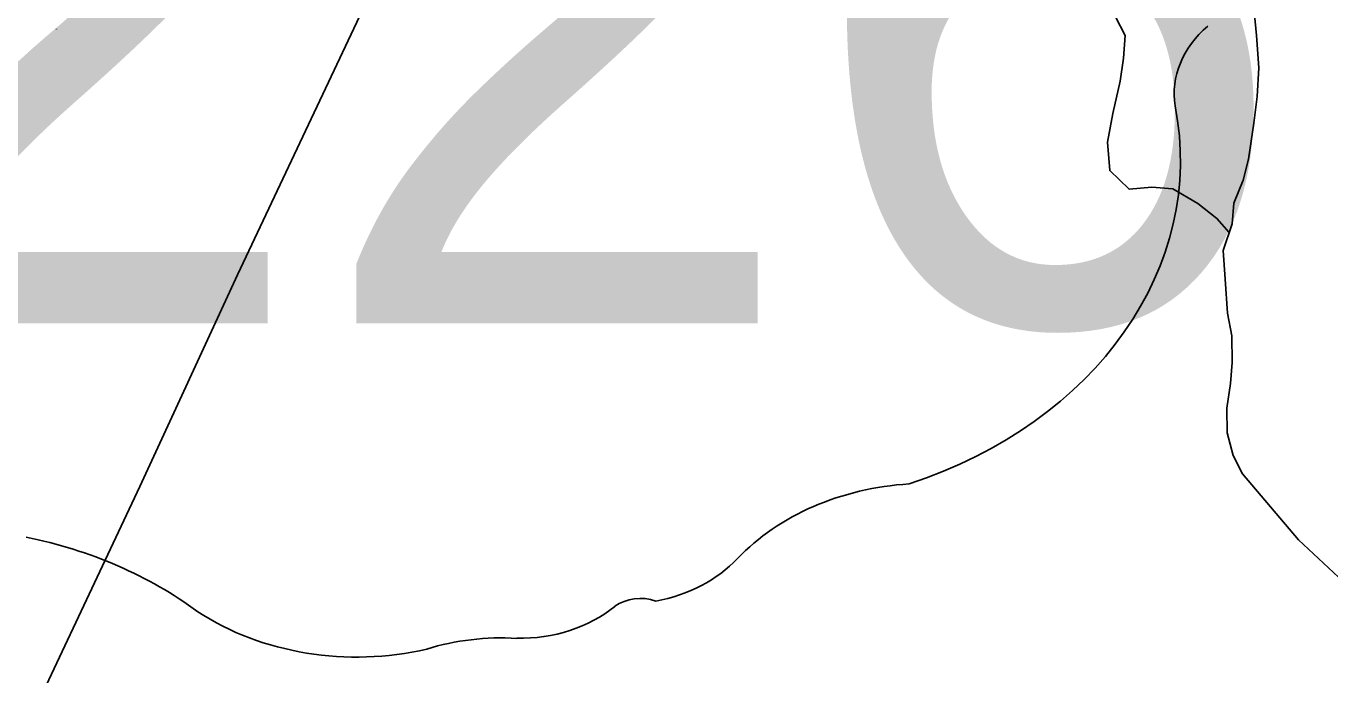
# Model space of a CAD drawing. Extents: x 0 to 34, y 0 to 22.
# Drawn here: x 6.3092 to 6.57, y 17.4539 to 17.5837 of the extents above; entities that cross this region are included whole.
import ezdxf

# ---------------------------------------------------------------- set-up
doc = ezdxf.new("R2010")
doc.units = 0
for name, color, linetype in [('GM_X_Minor_River', 7, 'Continuous'), ('GM_X_State_Location', 7, 'Continuous'), ('GM_X_State_Route', 7, 'Continuous'), ('GM_X_State_Shield', 7, 'Continuous')]:
    doc.layers.add(name, color=color, linetype=linetype)

msp = doc.modelspace()

# ---------------------------------------------------------------- linework, layer by layer
at = {"layer": 'GM_X_Minor_River'}
for points in [[(6.55249, 17.49414), (6.55065, 17.49776), (6.54945, 17.5023), (6.54939, 17.50724), (6.55008, 17.51219), (6.55041, 17.51637), (6.55034, 17.52169), (6.54952, 17.52624), (6.54905, 17.53307), (6.5486, 17.53876), (6.55043, 17.5441), (6.55075, 17.54828), (6.5526, 17.55287), (6.55368, 17.55706), (6.55473, 17.56429), (6.55542, 17.56962), (6.55573, 17.57532), (6.55526, 17.58177), (6.55482, 17.5867)], [(6.54985, 17.54241), (6.54737, 17.5452), (6.54353, 17.54819), (6.53855, 17.55116), (6.53436, 17.55148), (6.5298, 17.55104), (6.52595, 17.55479), (6.52549, 17.56048), (6.52656, 17.56619), (6.528, 17.57267), (6.5287, 17.57724), (6.52902, 17.5818), (6.52707, 17.58557)], [(6.60345, 17.40479), (6.59971, 17.41657), (6.59408, 17.42761), (6.59072, 17.43825), (6.58623, 17.45079), (6.57985, 17.46258), (6.5727, 17.47248), (6.56366, 17.48088), (6.55249, 17.49414)]]:
    msp.add_lwpolyline(points, dxfattribs=at)
at = {"layer": 'GM_X_State_Route'}
msp.add_lwpolyline([(6.09203, 16.97974), (6.09588, 16.98793), (6.13156, 17.06372), (6.134, 17.06894), (6.17102, 17.14822), (6.19747, 17.20447), (6.21966, 17.25243), (6.25008, 17.31714), (6.2675, 17.35359), (6.27776, 17.37626), (6.28978, 17.4015), (6.30419, 17.43251), (6.33198, 17.49156), (6.35146, 17.53392), (6.38213, 17.59896)], dxfattribs=at)
at = {"layer": 'GM_X_State_Shield'}
for centre, major_axis, start_param, end_param in [((6.56363, 17.57011), (0.0248, 0), 2.387724, 3.262537), ((6.45266, 17.55679), (0.08742, 0), 5.101752, 6.440018), ((6.48952, 17.4539), (0.04788, 0), 1.647645, 2.488434), ((6.28988, 17.42018), (0.07897, 0), 0.823519, 1.323587), ((6.42886, 17.49069), (0.02824, 0), 4.937069, 5.64225), ((6.43206, 17.46318), (0.00752, 0), 1.147584, 2.315152), ((6.3753, 17.49754), (0.05011, 0), 4.026481, 4.996735), ((6.40791, 17.48256), (0.0267, 0), 4.691044, 5.507374), ((6.40425, 17.42835), (0.04118, 0), 1.495662, 1.94098)]:
    msp.add_ellipse(centre, major_axis=major_axis, ratio=0.8, start_param=start_param, end_param=end_param, dxfattribs=at)

# ---------------------------------------------------------------- texts
at = {"layer": 'GM_X_State_Location'}
msp.add_text('226', height=0.000189, rotation=0, dxfattribs=at).set_placement((6.31513, 17.58306))
at = {"layer": 'GM_X_State_Shield'}
msp.add_text('226', height=0.131836, dxfattribs=at).set_placement((6.26832, 17.52419))

doc.saveas('drawing.dxf')
